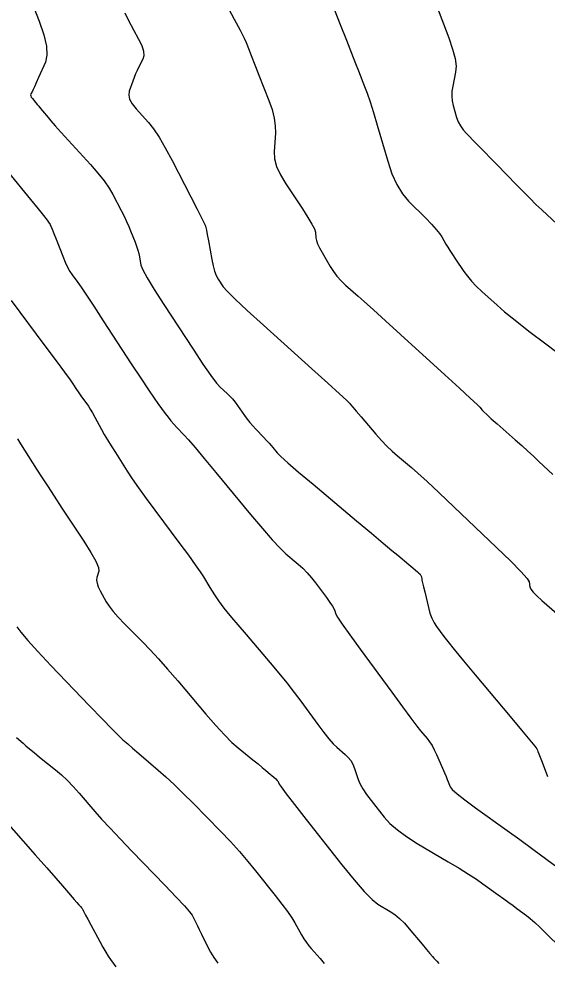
# Model space of a CAD drawing. Extents: x 2082232 to 2083549, y 592624 to 593832.
# Drawn here: x 2083190.5 to 2083224.7, y 592920.4 to 592981.5 of the extents above; entities that cross this region are included whole.
import ezdxf

# ---------------------------------------------------------------- set-up
doc = ezdxf.new("R2010")
doc.units = 0
doc.layers.add('DT_X_Contour_Major', color=7, linetype='Continuous')
doc.layers.add('DT_X_Contour_Minor', color=7, linetype='Continuous')

msp = doc.modelspace()

# ---------------------------------------------------------------- linework, layer by layer
at = {"layer": 'DT_X_Contour_Major'}
for points in [[(2083197.311, 592981.897), (2083197.561, 592981.406), (2083198.211, 592980.202), (2083198.411, 592979.782), (2083198.525, 592979.425), (2083198.551, 592979.132), (2083198.49, 592978.902), (2083198.213, 592978.373), (2083198.111, 592978.169), (2083198.014, 592977.954), (2083197.922, 592977.727), (2083197.834, 592977.489), (2083197.607, 592976.839), (2083197.57, 592976.584), (2083197.631, 592976.307), (2083197.789, 592976.007), (2083198.045, 592975.685), (2083198.857, 592974.796), (2083199.18, 592974.393), (2083199.542, 592973.851), (2083199.942, 592973.17), (2083200.379, 592972.351), (2083201.598, 592969.979), (2083201.999, 592969.198), (2083202.288, 592968.633), (2083202.465, 592968.285), (2083202.53, 592968.153), (2083202.555, 592968.089), (2083202.573, 592968.012), (2083202.609, 592967.828), (2083202.664, 592967.538), (2083202.736, 592967.141), (2083202.953, 592965.94), (2083203.04, 592965.523), (2083203.137, 592965.171), (2083203.244, 592964.885), (2083203.362, 592964.665), (2083203.689, 592964.165), (2083203.945, 592963.868), (2083204.464, 592963.353), (2083205.248, 592962.62), (2083206.297, 592961.669), (2083209.447, 592958.841), (2083210.482, 592957.91), (2083211.226, 592957.239), (2083211.679, 592956.827), (2083211.841, 592956.675), (2083211.883, 592956.616), (2083211.941, 592956.544), (2083212.086, 592956.373), (2083212.316, 592956.102), (2083212.633, 592955.732), (2083213.591, 592954.614), (2083213.948, 592954.211), (2083214.3, 592953.844), (2083214.646, 592953.511), (2083214.986, 592953.212), (2083215.888, 592952.463), (2083216.313, 592952.093), (2083216.914, 592951.545), (2083217.69, 592950.819), (2083218.642, 592949.916), (2083221.413, 592947.269), (2083222.324, 592946.386), (2083222.98, 592945.721), (2083223.381, 592945.274), (2083223.526, 592945.045), (2083223.572, 592944.727), (2083223.632, 592944.583), (2083223.78, 592944.389), (2083224.014, 592944.145), (2083224.335, 592943.852), (2083225.306, 592943.003)], [(2083190.312, 592942.147), (2083190.573, 592941.785), (2083191.029, 592941.246), (2083191.68, 592940.531), (2083192.524, 592939.639), (2083195.036, 592937.026), (2083195.867, 592936.162), (2083196.477, 592935.53), (2083196.866, 592935.131), (2083197.033, 592934.963), (2083197.185, 592934.825), (2083197.294, 592934.73), (2083197.504, 592934.548), (2083197.817, 592934.279), (2083198.232, 592933.924), (2083199.476, 592932.861), (2083199.968, 592932.427), (2083200.509, 592931.923), (2083201.099, 592931.349), (2083201.74, 592930.705), (2083203.514, 592928.894), (2083204.156, 592928.225), (2083204.75, 592927.575), (2083205.296, 592926.945), (2083205.795, 592926.335), (2083207.063, 592924.734), (2083207.499, 592924.172), (2083207.857, 592923.69), (2083208.136, 592923.286), (2083208.337, 592922.96), (2083208.767, 592922.197), (2083208.926, 592921.926), (2083209.083, 592921.687), (2083209.237, 592921.478), (2083209.389, 592921.3), (2083209.788, 592920.868), (2083209.976, 592920.652), (2083210.243, 592920.329)]]:
    msp.add_lwpolyline(points, dxfattribs=at)
at = {"layer": 'DT_X_Contour_Minor'}
for points in [[(2083190.787, 592983.877), (2083191.768, 592981.36), (2083192.07, 592980.487), (2083192.238, 592979.756), (2083192.273, 592979.167), (2083192.174, 592978.72), (2083191.733, 592977.718), (2083191.584, 592977.381), (2083191.467, 592977.122), (2083191.382, 592976.942), (2083191.33, 592976.839), (2083191.233, 592976.67), (2083191.212, 592976.602), (2083191.22, 592976.526), (2083191.259, 592976.441), (2083191.327, 592976.347), (2083191.548, 592976.084), (2083191.637, 592975.978), (2083191.74, 592975.855), (2083191.855, 592975.715), (2083191.983, 592975.56), (2083192.343, 592975.123), (2083192.527, 592974.907), (2083192.81, 592974.586), (2083193.192, 592974.162), (2083193.673, 592973.633), (2083195.087, 592972.084), (2083195.576, 592971.527), (2083195.983, 592971.019), (2083196.306, 592970.558), (2083196.547, 592970.146), (2083197.079, 592969.11), (2083197.267, 592968.736), (2083197.432, 592968.39), (2083197.574, 592968.072), (2083197.693, 592967.783), (2083197.978, 592967.05), (2083198.076, 592966.785), (2083198.157, 592966.538), (2083198.22, 592966.311), (2083198.264, 592966.102), (2083198.36, 592965.572), (2083198.48, 592965.262), (2083198.769, 592964.732), (2083199.225, 592963.981), (2083199.85, 592963.009), (2083201.74, 592960.123), (2083202.382, 592959.157), (2083202.888, 592958.424), (2083203.26, 592957.922), (2083203.498, 592957.653), (2083203.952, 592957.246), (2083204.122, 592957.083), (2083204.291, 592956.898), (2083204.46, 592956.692), (2083204.628, 592956.465), (2083205.077, 592955.831), (2083205.248, 592955.598), (2083205.426, 592955.373), (2083205.61, 592955.156), (2083205.801, 592954.948), (2083206.318, 592954.405), (2083206.501, 592954.21), (2083206.661, 592954.035), (2083206.8, 592953.879), (2083206.916, 592953.742), (2083207.197, 592953.403), (2083207.421, 592953.18), (2083207.883, 592952.767), (2083208.583, 592952.164), (2083209.521, 592951.371), (2083212.339, 592949.002), (2083213.298, 592948.197), (2083214.061, 592947.556), (2083214.629, 592947.081), (2083215, 592946.771), (2083215.729, 592946.165), (2083215.973, 592945.961), (2083216.157, 592945.806), (2083216.283, 592945.699), (2083216.35, 592945.639), (2083216.449, 592945.545), (2083216.482, 592945.508), (2083216.508, 592945.467), (2083216.526, 592945.424), (2083216.537, 592945.377), (2083216.556, 592945.249), (2083216.573, 592945.159), (2083216.611, 592944.987), (2083216.671, 592944.732), (2083216.751, 592944.394), (2083216.992, 592943.383), (2083217.093, 592943.022), (2083217.215, 592942.696), (2083217.357, 592942.405), (2083217.521, 592942.15), (2083217.984, 592941.518), (2083218.241, 592941.185), (2083218.668, 592940.658), (2083219.262, 592939.938), (2083220.025, 592939.025), (2083222.285, 592936.334), (2083223.028, 592935.446), (2083223.563, 592934.801), (2083223.891, 592934.4), (2083224.011, 592934.241), (2083224.053, 592934.143), (2083224.084, 592934.067), (2083224.145, 592933.914), (2083224.235, 592933.684), (2083224.355, 592933.375), (2083224.714, 592932.45)], [(2083210.105, 592984.15), (2083211.28, 592981.161), (2083211.684, 592980.132), (2083212.015, 592979.289), (2083212.274, 592978.63), (2083212.459, 592978.157), (2083212.858, 592977.142), (2083213.02, 592976.7), (2083213.21, 592976.134), (2083213.426, 592975.445), (2083213.669, 592974.633), (2083214.353, 592972.303), (2083214.629, 592971.486), (2083214.946, 592970.782), (2083215.304, 592970.193), (2083215.702, 592969.716), (2083216.817, 592968.598), (2083217.195, 592968.209), (2083217.495, 592967.88), (2083217.715, 592967.611), (2083217.856, 592967.402), (2083218.127, 592966.925), (2083218.241, 592966.73), (2083218.382, 592966.505), (2083218.548, 592966.248), (2083218.74, 592965.96), (2083219.287, 592965.152), (2083219.513, 592964.844), (2083219.782, 592964.527), (2083220.092, 592964.201), (2083220.444, 592963.866), (2083221.44, 592962.961), (2083221.918, 592962.55), (2083222.604, 592961.995), (2083223.499, 592961.298), (2083224.603, 592960.457), (2083227.823, 592958.023)], [(2083203.899, 592982.419), (2083204.404, 592981.493), (2083204.785, 592980.778), (2083205.043, 592980.274), (2083205.178, 592979.982), (2083205.374, 592979.484), (2083205.468, 592979.243), (2083205.783, 592978.441), (2083206.004, 592977.879), (2083206.648, 592976.236), (2083206.856, 592975.641), (2083206.996, 592975.089), (2083207.068, 592974.58), (2083207.073, 592974.114), (2083206.995, 592972.926), (2083207.02, 592972.46), (2083207.154, 592971.955), (2083207.396, 592971.409), (2083207.748, 592970.823), (2083208.83, 592969.206), (2083209.187, 592968.657), (2083209.445, 592968.225), (2083209.604, 592967.908), (2083209.666, 592967.708), (2083209.698, 592967.328), (2083209.732, 592967.161), (2083209.812, 592966.946), (2083209.938, 592966.684), (2083210.108, 592966.373), (2083210.624, 592965.48), (2083210.831, 592965.154), (2083211.066, 592964.844), (2083211.329, 592964.551), (2083211.619, 592964.275), (2083212.431, 592963.562), (2083212.832, 592963.205), (2083213.425, 592962.67), (2083214.212, 592961.957), (2083215.191, 592961.066), (2083218.061, 592958.451), (2083219.009, 592957.585), (2083219.703, 592956.947), (2083220.141, 592956.537), (2083220.324, 592956.355), (2083220.472, 592956.174), (2083220.575, 592956.067), (2083220.773, 592955.882), (2083221.066, 592955.618), (2083221.453, 592955.275), (2083222.614, 592954.257), (2083223.036, 592953.882), (2083223.434, 592953.524), (2083223.807, 592953.181), (2083224.156, 592952.854), (2083225.052, 592952.002)], [(2083217.525, 592982.372), (2083218.309, 592980.286), (2083218.557, 592979.56), (2083218.714, 592978.946), (2083218.779, 592978.444), (2083218.753, 592978.053), (2083218.563, 592977.16), (2083218.511, 592976.831), (2083218.498, 592976.513), (2083218.524, 592976.206), (2083218.59, 592975.91), (2083218.817, 592975.137), (2083218.92, 592974.855), (2083219.06, 592974.587), (2083219.236, 592974.333), (2083219.449, 592974.094), (2083220.066, 592973.475), (2083220.326, 592973.213), (2083220.643, 592972.889), (2083221.018, 592972.503), (2083221.45, 592972.057), (2083222.678, 592970.784), (2083223.127, 592970.324), (2083223.555, 592969.896), (2083223.961, 592969.5), (2083224.346, 592969.138), (2083225.342, 592968.215)], [(2083189.755, 592971.582), (2083191.215, 592969.805), (2083191.699, 592969.215), (2083192.054, 592968.775), (2083192.281, 592968.487), (2083192.38, 592968.35), (2083192.473, 592968.186), (2083192.524, 592968.08), (2083192.606, 592967.887), (2083192.72, 592967.606), (2083192.866, 592967.238), (2083193.296, 592966.137), (2083193.454, 592965.753), (2083193.608, 592965.424), (2083193.757, 592965.151), (2083193.901, 592964.934), (2083194.278, 592964.429), (2083194.487, 592964.133), (2083194.83, 592963.623), (2083195.309, 592962.899), (2083195.922, 592961.962), (2083197.737, 592959.178), (2083198.356, 592958.234), (2083198.849, 592957.49), (2083199.216, 592956.946), (2083199.459, 592956.602), (2083199.939, 592955.952), (2083200.119, 592955.714), (2083200.302, 592955.488), (2083200.486, 592955.274), (2083200.672, 592955.072), (2083201.169, 592954.548), (2083201.438, 592954.25), (2083201.869, 592953.746), (2083202.464, 592953.038), (2083203.222, 592952.125), (2083205.46, 592949.416), (2083206.233, 592948.495), (2083206.871, 592947.765), (2083207.375, 592947.225), (2083207.745, 592946.875), (2083208.552, 592946.197), (2083208.85, 592945.93), (2083209.137, 592945.638), (2083209.414, 592945.321), (2083209.68, 592944.98), (2083210.377, 592944.036), (2083210.608, 592943.717), (2083210.779, 592943.466), (2083210.888, 592943.284), (2083210.937, 592943.171), (2083210.988, 592942.96), (2083211.1, 592942.759), (2083211.401, 592942.316), (2083211.89, 592941.629), (2083212.566, 592940.699), (2083214.621, 592937.894), (2083215.315, 592936.949), (2083215.857, 592936.22), (2083216.246, 592935.706), (2083216.484, 592935.407), (2083216.913, 592934.895), (2083217.071, 592934.686), (2083217.225, 592934.444), (2083217.374, 592934.168), (2083217.518, 592933.858), (2083217.896, 592932.986), (2083218.026, 592932.685), (2083218.133, 592932.436), (2083218.215, 592932.238), (2083218.273, 592932.092), (2083218.398, 592931.772), (2083218.535, 592931.598), (2083218.855, 592931.314), (2083219.356, 592930.922), (2083220.039, 592930.421), (2083222.103, 592928.939), (2083222.905, 592928.36), (2083223.761, 592927.737), (2083224.672, 592927.067), (2083225.638, 592926.353)], [(2083189.949, 592963.272), (2083192.134, 592960.345), (2083192.863, 592959.367), (2083193.409, 592958.629), (2083193.773, 592958.131), (2083193.954, 592957.872), (2083194.196, 592957.502), (2083194.287, 592957.364), (2083194.382, 592957.226), (2083194.478, 592957.089), (2083194.578, 592956.952), (2083194.846, 592956.589), (2083194.954, 592956.432), (2083195.078, 592956.235), (2083195.217, 592955.996), (2083195.372, 592955.717), (2083195.807, 592954.919), (2083195.985, 592954.6), (2083196.194, 592954.244), (2083196.434, 592953.85), (2083196.705, 592953.419), (2083197.468, 592952.218), (2083197.795, 592951.722), (2083198.203, 592951.135), (2083198.692, 592950.457), (2083199.263, 592949.687), (2083200.892, 592947.513), (2083201.446, 592946.768), (2083201.885, 592946.162), (2083202.21, 592945.695), (2083202.421, 592945.369), (2083202.831, 592944.684), (2083202.982, 592944.437), (2083203.127, 592944.211), (2083203.265, 592944.006), (2083203.397, 592943.821), (2083203.742, 592943.356), (2083203.928, 592943.117), (2083204.229, 592942.751), (2083204.643, 592942.258), (2083205.171, 592941.636), (2083206.732, 592939.81), (2083207.296, 592939.14), (2083207.816, 592938.501), (2083208.293, 592937.893), (2083208.727, 592937.315), (2083209.826, 592935.817), (2083210.212, 592935.303), (2083210.546, 592934.885), (2083210.828, 592934.564), (2083211.057, 592934.34), (2083211.6, 592933.869), (2083211.791, 592933.681), (2083211.953, 592933.468), (2083212.089, 592933.232), (2083212.197, 592932.971), (2083212.449, 592932.244), (2083212.571, 592931.955), (2083212.75, 592931.633), (2083212.984, 592931.278), (2083213.274, 592930.889), (2083214.124, 592929.809), (2083214.496, 592929.399), (2083214.977, 592928.979), (2083215.567, 592928.548), (2083216.264, 592928.108), (2083218.269, 592926.919), (2083218.973, 592926.496), (2083219.583, 592926.117), (2083220.099, 592925.782), (2083220.521, 592925.491), (2083221.519, 592924.774), (2083221.875, 592924.518), (2083222.195, 592924.286), (2083222.479, 592924.079), (2083222.727, 592923.896), (2083223.339, 592923.441), (2083223.589, 592923.244), (2083223.879, 592922.992), (2083224.21, 592922.686), (2083224.58, 592922.326), (2083225.623, 592921.295)], [(2083190.361, 592954.307), (2083190.561, 592953.988), (2083190.821, 592953.577), (2083191.596, 592952.358), (2083191.917, 592951.857), (2083192.298, 592951.269), (2083192.739, 592950.592), (2083193.24, 592949.829), (2083194.657, 592947.675), (2083195.117, 592946.949), (2083195.432, 592946.385), (2083195.603, 592945.984), (2083195.63, 592945.746), (2083195.51, 592945.328), (2083195.49, 592945.157), (2083195.517, 592944.959), (2083195.594, 592944.733), (2083195.718, 592944.479), (2083196.115, 592943.764), (2083196.3, 592943.474), (2083196.56, 592943.138), (2083196.893, 592942.758), (2083197.3, 592942.334), (2083198.485, 592941.142), (2083198.959, 592940.65), (2083199.494, 592940.068), (2083200.088, 592939.397), (2083200.743, 592938.635), (2083202.57, 592936.486), (2083203.214, 592935.745), (2083203.777, 592935.133), (2083204.258, 592934.65), (2083204.658, 592934.296), (2083205.616, 592933.524), (2083205.948, 592933.256), (2083206.223, 592933.031), (2083206.444, 592932.848), (2083206.608, 592932.708), (2083206.973, 592932.393), (2083207.094, 592932.283), (2083207.186, 592932.192), (2083207.247, 592932.119), (2083207.278, 592932.064), (2083207.32, 592931.941), (2083207.442, 592931.764), (2083207.776, 592931.323), (2083208.321, 592930.62), (2083209.078, 592929.654), (2083211.379, 592926.727), (2083212.172, 592925.744), (2083212.825, 592924.991), (2083213.337, 592924.468), (2083213.709, 592924.174), (2083214.514, 592923.697), (2083214.817, 592923.493), (2083215.124, 592923.24), (2083215.434, 592922.937), (2083215.747, 592922.584), (2083216.585, 592921.577), (2083216.869, 592921.238), (2083217.091, 592920.974), (2083217.251, 592920.786), (2083217.35, 592920.673), (2083217.529, 592920.474), (2083217.671, 592920.326)], [(2083190.307, 592934.973), (2083190.722, 592934.597), (2083190.906, 592934.435), (2083191.147, 592934.231), (2083191.445, 592933.986), (2083191.8, 592933.7), (2083192.823, 592932.882), (2083193.206, 592932.558), (2083193.589, 592932.198), (2083193.973, 592931.802), (2083194.357, 592931.372), (2083195.38, 592930.176), (2083195.817, 592929.679), (2083196.361, 592929.086), (2083197.011, 592928.395), (2083197.768, 592927.608), (2083199.929, 592925.38), (2083200.645, 592924.633), (2083201.176, 592924.064), (2083201.519, 592923.672), (2083201.676, 592923.458), (2083201.845, 592923.125), (2083201.92, 592922.975), (2083202.018, 592922.778), (2083202.14, 592922.532), (2083202.286, 592922.237), (2083202.705, 592921.388), (2083202.88, 592921.059), (2083203.09, 592920.711), (2083203.335, 592920.344)], [(2083189.321, 592929.858), (2083191.518, 592927.369), (2083192.262, 592926.524), (2083192.847, 592925.858), (2083193.274, 592925.37), (2083193.542, 592925.06), (2083194.045, 592924.473), (2083194.213, 592924.277), (2083194.338, 592924.132), (2083194.421, 592924.037), (2083194.461, 592923.991), (2083194.513, 592923.938), (2083194.532, 592923.916), (2083194.552, 592923.89), (2083194.571, 592923.859), (2083194.589, 592923.824), (2083194.639, 592923.726), (2083194.683, 592923.643), (2083194.776, 592923.468), (2083194.919, 592923.201), (2083195.112, 592922.842), (2083195.692, 592921.762), (2083195.899, 592921.386), (2083196.084, 592921.065), (2083196.246, 592920.801), (2083196.386, 592920.593), (2083196.73, 592920.113)]]:
    msp.add_lwpolyline(points, dxfattribs=at)

doc.saveas('drawing.dxf')
